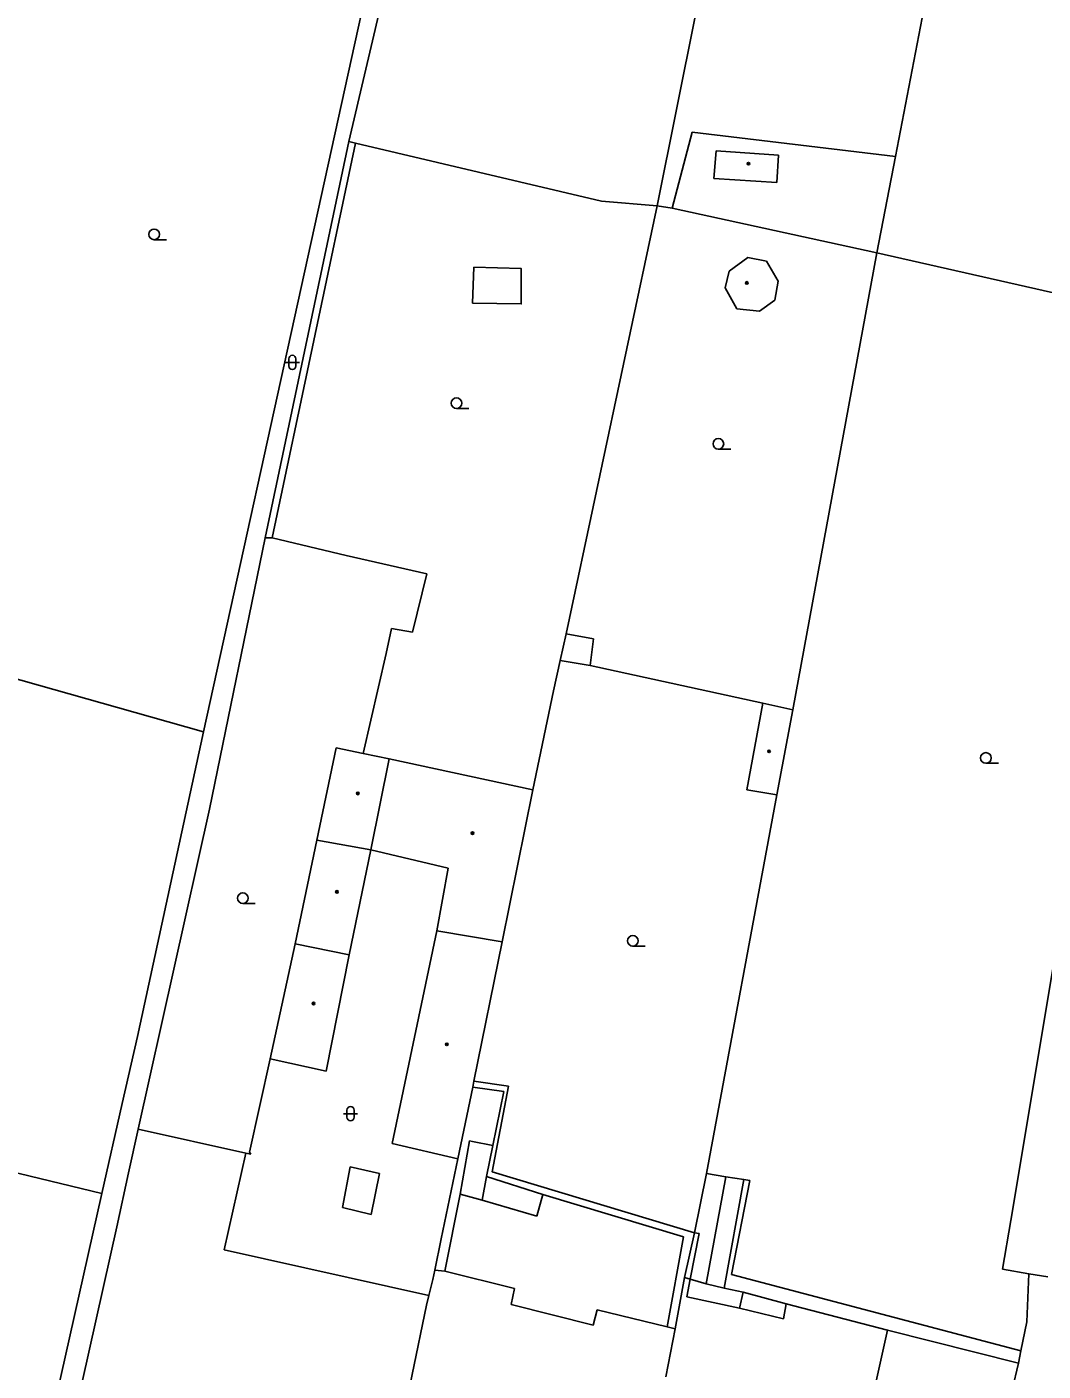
# Model space of a CAD drawing. Extents: x -600309 to -598967, y -1161267 to -1160292.
# Drawn here: x -599889.6 to -599818.2, y -1161157.6 to -1161063.1 of the extents above; entities that cross this region are included whole.
import ezdxf

# ---------------------------------------------------------------- set-up
doc = ezdxf.new("R2010")
doc.units = 0
for name, color, linetype in [('Level 11', 7, 'Continuous'), ('Level 36', 7, 'Continuous'), ('Level 39', 7, 'Continuous'), ('Level 5', 7, 'Continuous'), ('Level 51', 7, 'Continuous'), ('Level 52', 7, 'Continuous'), ('Level 54', 7, 'Continuous')]:
    doc.layers.add(name, color=color, linetype=linetype)

msp = doc.modelspace()

# ---------------------------------------------------------------- linework, layer by layer
at = {"layer": 'Level 11'}
for points in [[(-599858.23, -1161079.98), (-599854.9, -1161080.08), (-599854.9, -1161082.57), (-599858.31, -1161082.5), (-599858.23, -1161079.98)], [(-599884.35, -1161145.07), (-599888.19, -1161162.23)]]:
    msp.add_lwpolyline(points, dxfattribs=at)
at = {"layer": 'Level 36'}
for p, q in [((-599880.68, -1161078.055), (-599879.805, -1161078.055)), ((-599871.4759, -1161086.676), (-599870.4759, -1161086.676)), ((-599871.2259, -1161086.426), (-599871.2259, -1161086.926)), ((-599870.7259, -1161086.426), (-599870.7259, -1161086.926)), ((-599859.44, -1161089.915), (-599858.565, -1161089.915)), ((-599841.05, -1161092.775), (-599840.175, -1161092.775)), ((-599822.26, -1161114.8449), (-599821.385, -1161114.8449)), ((-599874.45, -1161124.695), (-599873.575, -1161124.695)), ((-599847.06, -1161127.695), (-599846.185, -1161127.695)), ((-599867.386, -1161139.4659), (-599866.386, -1161139.4659)), ((-599867.136, -1161139.2159), (-599867.136, -1161139.7159)), ((-599866.636, -1161139.2159), (-599866.636, -1161139.7159))]:
    msp.add_line(p, q, dxfattribs=at)
for centre in [(-599880.6801, -1161077.6799), (-599859.4401, -1161089.5399), (-599841.0501, -1161092.3999), (-599822.2601, -1161114.4698), (-599874.4501, -1161124.3199), (-599847.0601, -1161127.3199)]:
    msp.add_circle(centre, 0.375, dxfattribs=at)
for centre, start, end in [((-599870.9756, -1161086.4263), 0, 180), ((-599870.9756, -1161086.9263), 180, 0), ((-599866.8857, -1161139.2162), 0, 180), ((-599866.8857, -1161139.7162), 180, 0)]:
    msp.add_arc(centre, 0.25, start, end, dxfattribs=at)
at = {"layer": 'Level 39'}
for centre, radius in [((-599838.93, -1161072.71), 0.09), ((-599838.93, -1161072.71), 0.0398), ((-599839.05, -1161081.09), 0.09), ((-599839.05, -1161081.09), 0.0398), ((-599837.49, -1161114), 0.09), ((-599837.49, -1161114), 0.0398), ((-599866.37, -1161116.96), 0.09), ((-599866.37, -1161116.96), 0.0398), ((-599858.32, -1161119.75), 0.09), ((-599858.32, -1161119.75), 0.0398), ((-599867.84, -1161123.88), 0.09), ((-599867.84, -1161123.88), 0.0398), ((-599869.48, -1161131.7199), 0.09), ((-599869.48, -1161131.7199), 0.0398), ((-599860.12, -1161134.59), 0.09), ((-599860.12, -1161134.59), 0.0398)]:
    msp.add_circle(centre, radius, dxfattribs=at)
at = {"layer": 'Level 5'}
for points in [[(-599882.48, -1161143.63), (-599881.8, -1161140.55)], [(-599881.8, -1161140.55), (-599874.24, -1161142.24)], [(-599874.24, -1161142.24), (-599875.76, -1161149.04)], [(-599883.3, -1161147.42), (-599882.48, -1161143.63)], [(-599886.69, -1161162.61), (-599883.3, -1161147.42)], [(-599875.76, -1161149.04), (-599861.38, -1161152.25)], [(-599860.9699, -1161150.45), (-599861.11, -1161151.11)], [(-599860.9699, -1161150.45), (-599860.25, -1161150.53)], [(-599860.25, -1161150.53), (-599855.38, -1161151.75)], [(-599861.11, -1161151.11), (-599861.38, -1161152.25)], [(-599855.38, -1161151.75), (-599855.6, -1161152.88)], [(-599861.54, -1161152.9099), (-599861.38, -1161152.25)], [(-599861.54, -1161152.9099), (-599864.56, -1161167.53)], [(-599855.6, -1161152.88), (-599849.85, -1161154.32)], [(-599849.85, -1161154.32), (-599849.56, -1161153.24)], [(-599849.56, -1161153.24), (-599844.65, -1161154.44)], [(-599844.08, -1161154.58), (-599844.73, -1161157.96)], [(-599844.65, -1161154.44), (-599844.08, -1161154.58)]]:
    msp.add_lwpolyline(points, dxfattribs=at)
at = {"layer": 'Level 51'}
for points in [[(-599820.65, -1161030.76), (-599828.6, -1161072.21)], [(-599837.23, -1161035.15), (-599845.34, -1161075.68)], [(-599867, -1161071.15), (-599860.84, -1161044.9099)], [(-599862.56, -1161045.9099), (-599877.21, -1161112.63)], [(-599872.88, -1161098.99), (-599867, -1161071.15)], [(-599866.54, -1161071.27), (-599867, -1161071.15)], [(-599866.54, -1161071.27), (-599849.26, -1161075.35)], [(-599828.6, -1161072.21), (-599829.93, -1161078.9699)], [(-599849.26, -1161075.35), (-599845.34, -1161075.68)], [(-599845.34, -1161075.68), (-599851.75, -1161105.75)], [(-599845.34, -1161075.68), (-599844.29, -1161075.84)], [(-599844.29, -1161075.84), (-599829.93, -1161078.9699)], [(-599829.93, -1161078.9699), (-599835.82, -1161111.08)], [(-599809.55, -1161083.58), (-599829.93, -1161078.9699)], [(-599876.8, -1161118.06), (-599872.88, -1161098.99)], [(-599872.38, -1161099), (-599872.88, -1161098.99)], [(-599867.19, -1161100.24), (-599872.38, -1161099)], [(-599861.52, -1161101.52), (-599867.19, -1161100.24)], [(-599862.53, -1161105.64), (-599861.52, -1161101.52)], [(-599903.65, -1161105.17), (-599880.94, -1161111.58)], [(-599864.38, -1161107.14), (-599864, -1161105.37)], [(-599864, -1161105.37), (-599862.53, -1161105.64)], [(-599851.75, -1161105.75), (-599852.17, -1161107.62)], [(-599851.75, -1161105.75), (-599849.81, -1161106.09)], [(-599849.81, -1161106.09), (-599850.05, -1161107.9699)], [(-599866, -1161114.1599), (-599864.38, -1161107.14)], [(-599852.17, -1161107.62), (-599852.63, -1161109.75)], [(-599850.05, -1161107.9699), (-599837.92, -1161110.62)], [(-599852.63, -1161109.75), (-599854.09, -1161116.7)], [(-599880.94, -1161111.58), (-599877.21, -1161112.63)], [(-599877.21, -1161112.63), (-599881.84, -1161134.05)], [(-599836.94, -1161117.07), (-599841.89, -1161143.68)], [(-599876.8, -1161118.06), (-599881.8, -1161140.55)], [(-599820.52, -1161146.98), (-599817.43, -1161128.45)], [(-599881.84, -1161134.05), (-599882.93, -1161138.76)], [(-599873.9699, -1161142.17), (-599872.53, -1161135.61)], [(-599858.2199, -1161137.19), (-599855.78, -1161137.53)], [(-599855.78, -1161137.53), (-599856.94, -1161143.54)], [(-599882.93, -1161138.76), (-599884.35, -1161145.07)], [(-599874.24, -1161142.24), (-599873.89, -1161142.32)], [(-599873.89, -1161142.32), (-599873.9699, -1161142.17)], [(-599859.35, -1161142.64), (-599860.52, -1161148.26)], [(-599856.94, -1161143.54), (-599842.7199, -1161147.83)], [(-599841.89, -1161143.68), (-599842.7199, -1161147.83)], [(-599840.52, -1161143.9099), (-599841.89, -1161143.68)], [(-599840.52, -1161143.9099), (-599839.25, -1161144.09)], [(-599838.84, -1161144.1599), (-599839.25, -1161144.09)], [(-599821.09, -1161150.4), (-599820.52, -1161146.98)], [(-599842.7199, -1161147.83), (-599843.42, -1161150.9699)], [(-599860.52, -1161148.26), (-599860.9699, -1161150.45)], [(-599821.09, -1161150.4), (-599819.25, -1161150.71)], [(-599819.25, -1161150.71), (-599819.38, -1161154.09)], [(-599819.25, -1161150.71), (-599817.9, -1161150.94)], [(-599843.42, -1161150.9699), (-599844.08, -1161154.58)], [(-599819.38, -1161154.09), (-599819.81, -1161156.13)], [(-599819.81, -1161156.13), (-599819.98, -1161157)], [(-599819.98, -1161157), (-599820.85, -1161160.75)]]:
    msp.add_lwpolyline(points, dxfattribs=at)
at = {"layer": 'Level 52'}
for points in [[(-599841.36, -1161073.74), (-599841.21, -1161071.81)], [(-599841.21, -1161071.81), (-599836.82, -1161072.11)], [(-599836.82, -1161072.11), (-599836.94, -1161074.03)], [(-599836.94, -1161074.03), (-599841.36, -1161073.74)], [(-599840.29, -1161080.26), (-599838.98, -1161079.3)], [(-599838.98, -1161079.3), (-599837.67, -1161079.55)], [(-599837.67, -1161079.55), (-599836.85, -1161080.96)], [(-599840.57, -1161081.44), (-599840.29, -1161080.26)], [(-599836.85, -1161080.96), (-599837.09, -1161082.3)], [(-599839.75, -1161082.92), (-599840.57, -1161081.44)], [(-599838.15, -1161083.07), (-599839.75, -1161082.92)], [(-599837.09, -1161082.3), (-599838.15, -1161083.07)], [(-599839.05, -1161116.71), (-599837.92, -1161110.62)], [(-599837.92, -1161110.62), (-599835.82, -1161111.08)], [(-599835.82, -1161111.08), (-599836.94, -1161117.07)], [(-599869.25, -1161120.24), (-599867.9, -1161113.75)], [(-599867.9, -1161113.75), (-599866, -1161114.1599)], [(-599864.18, -1161114.54), (-599866, -1161114.1599)], [(-599865.46, -1161120.93), (-599864.18, -1161114.54)], [(-599854.09, -1161116.7), (-599864.18, -1161114.54)], [(-599854.09, -1161116.7), (-599856.23, -1161127.4)], [(-599836.94, -1161117.07), (-599839.05, -1161116.71)], [(-599870.77, -1161127.53), (-599869.25, -1161120.24)], [(-599869.25, -1161120.24), (-599865.46, -1161120.93)], [(-599865.46, -1161120.93), (-599866.98, -1161128.31)], [(-599860.03, -1161122.2199), (-599865.46, -1161120.93)], [(-599860.83, -1161126.62), (-599860.03, -1161122.2199)], [(-599908.11, -1161123.2), (-599900.84, -1161124.95), (-599904.52, -1161140.25), (-599895.98, -1161142.27), (-599884.35, -1161145.07)], [(-599860.83, -1161126.62), (-599863.96, -1161141.56)], [(-599856.23, -1161127.4), (-599860.83, -1161126.62)], [(-599872.53, -1161135.61), (-599870.77, -1161127.53)], [(-599866.98, -1161128.31), (-599870.77, -1161127.53)], [(-599856.23, -1161127.4), (-599858.2199, -1161137.19)], [(-599866.98, -1161128.31), (-599868.59, -1161136.4699)], [(-599868.59, -1161136.4699), (-599872.53, -1161135.61)], [(-599858.3, -1161137.61), (-599859.35, -1161142.64)], [(-599858.2199, -1161137.19), (-599858.3, -1161137.61)], [(-599863.96, -1161141.56), (-599859.35, -1161142.64)]]:
    msp.add_lwpolyline(points, dxfattribs=at)
at = {"layer": 'Level 54'}
for points in [[(-599844.29, -1161075.84), (-599842.9, -1161070.5)], [(-599842.9, -1161070.5), (-599828.6, -1161072.21)], [(-599866.54, -1161071.27), (-599872.38, -1161099)], [(-599852.17, -1161107.62), (-599850.05, -1161107.9699)], [(-599856.12, -1161137.9), (-599858.3, -1161137.61)], [(-599856.89, -1161141.69), (-599856.12, -1161137.9)], [(-599859.19, -1161145.13), (-599858.52, -1161141.38)], [(-599858.52, -1161141.38), (-599858.31, -1161141.4099)], [(-599858.31, -1161141.4099), (-599856.89, -1161141.69)], [(-599856.89, -1161141.69), (-599857.34, -1161143.87)], [(-599867.45, -1161146.05), (-599866.92, -1161143.2)], [(-599866.92, -1161143.2), (-599864.86, -1161143.67)], [(-599864.86, -1161143.67), (-599865.43, -1161146.55)], [(-599857.34, -1161143.87), (-599857.65, -1161145.55)], [(-599853.37, -1161145.14), (-599857.34, -1161143.87)], [(-599841.9, -1161151.43), (-599840.52, -1161143.9099)], [(-599840.65, -1161151.7199), (-599839.25, -1161144.09)], [(-599838.84, -1161144.1599), (-599840.13, -1161150.76)], [(-599860.25, -1161150.53), (-599859.19, -1161145.13)], [(-599859.19, -1161145.13), (-599857.65, -1161145.55)], [(-599853.81, -1161146.67), (-599853.37, -1161145.14)], [(-599853.37, -1161145.14), (-599843.49, -1161148.12)], [(-599865.43, -1161146.55), (-599867.45, -1161146.05)], [(-599857.65, -1161145.55), (-599853.81, -1161146.67)], [(-599842.4099, -1161147.89), (-599843.02, -1161151.09)], [(-599842.7199, -1161147.83), (-599842.4099, -1161147.89)], [(-599843.49, -1161148.12), (-599844.65, -1161154.44)], [(-599840.13, -1161150.76), (-599819.81, -1161156.13)], [(-599843.42, -1161150.9699), (-599843.02, -1161151.09)], [(-599843.26, -1161152.33), (-599843.02, -1161151.09)], [(-599843.02, -1161151.09), (-599841.9, -1161151.43)], [(-599841.9, -1161151.43), (-599840.65, -1161151.7199)], [(-599840.65, -1161151.7199), (-599839.3, -1161152.01)], [(-599839.56, -1161153.13), (-599843.26, -1161152.33)], [(-599839.3, -1161152.01), (-599839.56, -1161153.13)], [(-599839.3, -1161152.01), (-599836.29, -1161152.82)], [(-599836.29, -1161152.82), (-599836.4699, -1161153.88)], [(-599836.29, -1161152.82), (-599829.17, -1161154.67)], [(-599836.4699, -1161153.88), (-599839.56, -1161153.13)], [(-599829.17, -1161154.67), (-599829.96, -1161158.25)], [(-599829.17, -1161154.67), (-599819.98, -1161157)]]:
    msp.add_lwpolyline(points, dxfattribs=at)

doc.saveas('drawing.dxf')
